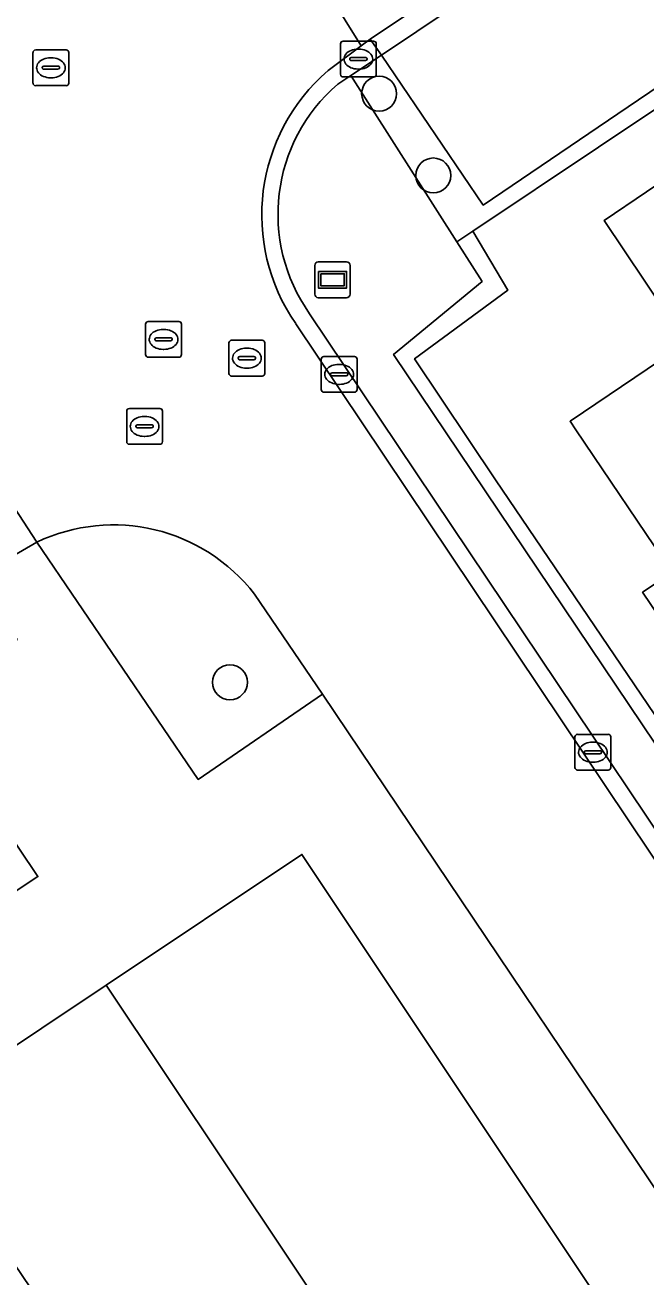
# Model space of a CAD drawing. Extents: x 158793 to 159888, y 384317 to 385256.
# Drawn here: x 158909.23 to 158926.58, y 384582.61 to 384617.61 of the extents above; entities that cross this region are included whole.
import ezdxf

# ---------------------------------------------------------------- set-up
doc = ezdxf.new("R2010")
doc.units = 0
for name, color, linetype in [('IMGEO_Berm_groen', 7, 'Continuous'), ('IMGEO_Boom', 7, 'Continuous'), ('IMGEO_Erf', 7, 'Continuous'), ('IMGEO_Groenvoorziening', 7, 'Continuous'), ('IMGEO_Haag', 7, 'Continuous'), ('IMGEO_Kolk', 7, 'Continuous'), ('IMGEO_Pand', 7, 'Continuous'), ('IMGEO_Pand_overbouw', 7, 'Continuous'), ('IMGEO_Parkeervlak_open', 7, 'Continuous'), ('IMGEO_Rijbaan_lokaal_open', 7, 'Continuous'), ('IMGEO_Rioolput', 7, 'Continuous'), ('IMGEO_Straatnaambord', 7, 'Continuous'), ('IMGEO_Voetpad_open', 7, 'Continuous')]:
    doc.layers.add(name, color=color, linetype=linetype)

msp = doc.modelspace()

# ---------------------------------------------------------------- linework, layer by layer
at = {"layer": 'IMGEO_Berm_groen'}
for points in [[(158917.181, 384609.537), (158934.515, 384583.683), (158935.637, 384582.01), (158944.053, 384587.652), (158943.335, 384588.736), (158945.827, 384590.387), (158947.484, 384587.912), (158947.86, 384588.163), (158942.574, 384596.023), (158932.331, 384589.343), (158919.528, 384608.4), (158921.998, 384610.44), (158921.296, 384611.545), (158918.336, 384616.199)], [(158918.336, 384616.199), (158917.967, 384615.953)], [(158909.555, 384603.148), (158914.068, 384596.519), (158917.536, 384598.902), (158915.642, 384601.693)]]:
    msp.add_lwpolyline(points, dxfattribs=at)
for centre, radius, start, end in [((158921.096, 384612.314), 4.8, 130.6877, 215.3437), ((158911.697, 384598.651), 4.982, 37.6416, 115.4716)]:
    msp.add_arc(centre, radius, start, end, dxfattribs=at)
at = {"layer": 'IMGEO_Boom'}
for centre in [(158919.123, 384615.688), (158920.635, 384613.401), (158914.952, 384599.234)]:
    msp.add_circle(centre, 0.489, dxfattribs=at)
at = {"layer": 'IMGEO_Erf'}
msp.add_lwpolyline([(158932.282, 384618.903), (158921.737, 384611.84), (158922.717, 384610.192), (158920.114, 384608.279), (158922.371, 384604.89), (158932.359, 384590.155), (158940.629, 384595.636), (158937.854, 384599.753), (158933.82, 384597.033), (158932.21, 384599.421), (158930.178, 384598.051), (158929.585, 384598.931), (158928.79, 384598.331), (158928.728, 384598.423), (158926.485, 384601.749), (158927.309, 384602.305), (158924.622, 384606.291), (158924.459, 384606.532), (158927.707, 384608.723), (158925.415, 384612.143), (158928.965, 384614.542), (158932.239, 384616.753), (158934.715, 384618.426)], dxfattribs=at)
at = {"layer": 'IMGEO_Groenvoorziening'}
for points in [[(158919.186, 384616.765), (158918.336, 384616.199), (158921.296, 384611.545), (158921.737, 384611.84), (158932.282, 384618.903), (158929.151, 384623.447), (158928.046, 384622.707), (158930.79, 384618.521), (158925.79, 384615.12), (158922.031, 384612.574)], [(158942.574, 384596.023), (158943.991, 384596.995), (158943.513, 384597.619), (158943.488, 384597.602), (158941.643, 384596.32), (158940.629, 384595.636), (158932.359, 384590.155), (158922.371, 384604.89), (158920.114, 384608.279), (158922.717, 384610.192), (158921.737, 384611.84), (158921.296, 384611.545), (158921.998, 384610.44), (158919.528, 384608.4), (158932.331, 384589.343)], [(158909.588, 384593.8), (158907.433, 384597), (158898.293, 384590.919), (158900.445, 384587.717)]]:
    msp.add_lwpolyline(points, close=True, dxfattribs=at)
at = {"layer": 'IMGEO_Haag'}
msp.add_lwpolyline([(158942.574, 384596.023), (158943.991, 384596.995), (158943.513, 384597.619), (158943.488, 384597.602), (158941.643, 384596.32), (158940.629, 384595.636), (158932.359, 384590.155), (158922.371, 384604.89), (158920.114, 384608.279), (158922.717, 384610.192), (158921.737, 384611.84), (158921.296, 384611.545), (158921.998, 384610.44), (158919.528, 384608.4), (158932.331, 384589.343)], close=True, dxfattribs=at)
at = {"layer": 'IMGEO_Kolk'}
for p, q in [((158918.042, 384616.229), (158918.042, 384617.081)), ((158918.117, 384617.155), (158918.969, 384617.155)), ((158918.53, 384616.935), (158918.555, 384616.935)), ((158919.043, 384617.081), (158919.043, 384616.229)), ((158918.301, 384616.649), (158918.301, 384616.661)), ((158918.739, 384616.612), (158918.341, 384616.612)), ((158918.344, 384616.698), (158918.742, 384616.698)), ((158918.785, 384616.661), (158918.785, 384616.649)), ((158918.969, 384616.155), (158918.117, 384616.155)), ((158918.553, 384616.375), (158918.528, 384616.375)), ((158917.505, 384607.415), (158917.505, 384608.267)), ((158917.58, 384608.341), (158918.432, 384608.341)), ((158917.993, 384608.121), (158918.018, 384608.121)), ((158918.506, 384608.267), (158918.506, 384607.415)), ((158917.764, 384607.835), (158917.764, 384607.847)), ((158918.202, 384607.798), (158917.804, 384607.798)), ((158917.807, 384607.884), (158918.205, 384607.884)), ((158918.248, 384607.847), (158918.248, 384607.835)), ((158918.016, 384607.561), (158917.991, 384607.561)), ((158918.432, 384607.341), (158917.58, 384607.341)), ((158924.596, 384596.851), (158924.596, 384597.703)), ((158924.671, 384597.777), (158925.523, 384597.777)), ((158925.597, 384597.703), (158925.597, 384596.851)), ((158924.855, 384597.271), (158924.855, 384597.283)), ((158925.293, 384597.234), (158924.895, 384597.234)), ((158924.898, 384597.32), (158925.296, 384597.32)), ((158925.084, 384597.557), (158925.109, 384597.557)), ((158925.339, 384597.283), (158925.339, 384597.271)), ((158925.107, 384596.997), (158925.082, 384596.997)), ((158925.523, 384596.777), (158924.671, 384596.777))]:
    msp.add_line(p, q, dxfattribs=at)
for points in [[(158918.042, 384616.229), (158918.042, 384617.081)], [(158918.117, 384617.155), (158918.969, 384617.155)], [(158919.043, 384617.081), (158919.043, 384616.229)], [(158918.969, 384616.155), (158918.117, 384616.155)], [(158917.505, 384607.415), (158917.505, 384608.267)], [(158917.58, 384608.341), (158918.432, 384608.341)], [(158918.506, 384608.267), (158918.506, 384607.415)], [(158918.432, 384607.341), (158917.58, 384607.341)], [(158924.596, 384596.851), (158924.596, 384597.703)], [(158924.671, 384597.777), (158925.523, 384597.777)], [(158925.597, 384597.703), (158925.597, 384596.851)], [(158925.523, 384596.777), (158924.671, 384596.777)]]:
    msp.add_lwpolyline(points, dxfattribs=at)
for centre, radius, start, end in [((158918.119, 384617.079), 0.0765, 91.552, 178.448), ((158918.119, 384617.079), 0.0765, 91.552, 178.448), ((158918.967, 384617.079), 0.0765, 1.552, 88.448), ((158918.967, 384617.079), 0.0765, 1.552, 88.448), ((158918.341, 384616.658), 0.0403, 85.8775, 175.7526), ((158918.338, 384616.648), 0.0366, 178.938, 274.7102), ((158918.742, 384616.655), 0.043, 264.8664, 352.4533), ((158918.746, 384616.66), 0.0386, 1.7309, 96.639), ((158918.119, 384616.231), 0.0765, 181.552, 268.448), ((158918.119, 384616.231), 0.0765, 181.552, 268.448), ((158918.967, 384616.231), 0.0765, 271.552, 358.448), ((158918.967, 384616.231), 0.0765, 271.552, 358.448), ((158917.582, 384608.265), 0.0765, 91.552, 178.448), ((158917.582, 384608.265), 0.0765, 91.552, 178.448), ((158918.43, 384608.265), 0.0765, 1.552, 88.448), ((158918.43, 384608.265), 0.0765, 1.552, 88.448), ((158917.804, 384607.844), 0.0403, 85.8775, 175.7526), ((158917.801, 384607.834), 0.0366, 178.938, 274.7102), ((158918.205, 384607.841), 0.043, 264.8664, 352.4533), ((158918.209, 384607.846), 0.0386, 1.7309, 96.639), ((158917.582, 384607.417), 0.0765, 181.552, 268.448), ((158917.582, 384607.417), 0.0765, 181.552, 268.448), ((158918.43, 384607.417), 0.0765, 271.552, 358.448), ((158918.43, 384607.417), 0.0765, 271.552, 358.448), ((158924.673, 384597.701), 0.0765, 91.552, 178.448), ((158924.673, 384597.701), 0.0765, 91.552, 178.448), ((158925.521, 384597.701), 0.0765, 1.552, 88.448), ((158925.521, 384597.701), 0.0765, 1.552, 88.448), ((158924.895, 384597.28), 0.0403, 85.8775, 175.7526), ((158924.892, 384597.27), 0.0366, 178.938, 274.7102), ((158925.296, 384597.277), 0.043, 264.8664, 352.4533), ((158925.3, 384597.282), 0.0386, 1.7309, 96.639), ((158924.673, 384596.853), 0.0765, 181.552, 268.448), ((158924.673, 384596.853), 0.0765, 181.552, 268.448), ((158925.521, 384596.853), 0.0765, 271.552, 358.448), ((158925.521, 384596.853), 0.0765, 271.552, 358.448)]:
    msp.add_arc(centre, radius, start, end, dxfattribs=at)
for centre, major_axis, ratio, start_param, end_param in [((158918.529, 384616.655), (-0.387, 0.002), 0.722429, 4.712389, 7.853982), ((158918.554, 384616.655), (-0.39, 0.002), 0.717154, 1.570796, 4.712389), ((158917.992, 384607.841), (-0.387, 0.002), 0.722429, 4.712389, 7.853982), ((158918.017, 384607.841), (-0.39, 0.002), 0.717154, 1.570796, 4.712389), ((158925.083, 384597.277), (-0.387, 0.002), 0.722429, 4.712389, 7.853982), ((158925.108, 384597.277), (-0.39, 0.002), 0.717154, 1.570796, 4.712389)]:
    msp.add_ellipse(centre, major_axis=major_axis, ratio=ratio, start_param=start_param, end_param=end_param, dxfattribs=at)
at = {"layer": 'IMGEO_Pand'}
for points in [[(158928.965, 384614.542), (158925.415, 384612.143), (158927.707, 384608.723), (158924.459, 384606.532), (158924.622, 384606.291), (158927.309, 384602.305), (158926.485, 384601.749), (158928.728, 384598.423), (158928.79, 384598.331), (158929.585, 384598.931), (158930.178, 384598.051), (158932.21, 384599.421), (158933.82, 384597.033), (158937.854, 384599.753), (158938.867, 384600.436), (158940.851, 384601.774), (158938.699, 384604.894), (158936.469, 384603.383)], [(158916.964, 384594.421), (158911.49, 384590.763), (158918.255, 384580.636), (158920.985, 384576.549), (158925.784, 384579.75), (158926.446, 384580.192)]]:
    msp.add_lwpolyline(points, close=True, dxfattribs=at)
at = {"layer": 'IMGEO_Pand_overbouw'}
msp.add_lwpolyline([(158918.255, 384580.636), (158911.49, 384590.763), (158906.092, 384587.156), (158912.909, 384577.075)], close=True, dxfattribs=at)
at = {"layer": 'IMGEO_Parkeervlak_open'}
msp.add_lwpolyline([(158928.046, 384622.707), (158919.186, 384616.765), (158922.031, 384612.574), (158925.79, 384615.12), (158930.79, 384618.521)], close=True, dxfattribs=at)
at = {"layer": 'IMGEO_Rijbaan_lokaal_open'}
for points in [[(158921.019, 384663.762), (158940.033, 384635.577), (158916.847, 384620.015), (158916.788, 384619.978), (158918.623, 384617.027), (158918.871, 384617.212), (158941.972, 384632.67)], [(158917.694, 384616.333), (158918.623, 384617.027), (158916.788, 384619.978), (158915.614, 384619.237)], [(158919.186, 384616.765), (158918.871, 384617.212), (158918.623, 384617.027), (158917.694, 384616.333)], [(158917.967, 384615.953), (158918.336, 384616.199), (158919.186, 384616.765)], [(158916.791, 384609.258), (158934.101, 384583.409), (158934.515, 384583.683), (158917.181, 384609.537)], [(158915.642, 384601.693), (158917.536, 384598.902), (158929.847, 384580.595), (158934.101, 384583.409), (158916.791, 384609.258)], [(158905.226, 384600.389), (158906.293, 384601.105), (158907.845, 384602.133), (158908.167, 384602.346), (158909.555, 384603.148), (158906.772, 384607.422), (158906.625, 384607.312), (158905.203, 384606.361), (158883.58, 384591.897), (158880.518, 384589.849), (158873.243, 384584.982), (158871.218, 384583.628), (158866.578, 384580.525)], [(158906.772, 384607.422), (158909.555, 384603.148)]]:
    msp.add_lwpolyline(points, dxfattribs=at)
msp.add_lwpolyline([(158941.972, 384632.67), (158918.871, 384617.212), (158919.186, 384616.765), (158928.046, 384622.707), (158929.151, 384623.447), (158930.65, 384624.451), (158941.838, 384631.945), (158948.9, 384621.402), (158953.415, 384624.464), (158955.406, 384625.815), (158956.071, 384626.266), (158960.669, 384629.404), (158961.404, 384629.901), (158968.085, 384634.504), (158968.774, 384634.969), (158970.621, 384636.247), (158970.35, 384636.65), (158949.064, 384622.099)], close=True, dxfattribs=at)
for centre, radius, start, end in [((158921.175, 384612.294), 5.332, 130.7528, 214.7002), ((158921.175, 384612.294), 5.332, 130.7528, 214.7002), ((158921.096, 384612.314), 4.8, 130.6877, 215.3437), ((158911.697, 384598.651), 4.982, 37.6416, 115.4716)]:
    msp.add_arc(centre, radius, start, end, dxfattribs=at)
at = {"layer": 'IMGEO_Rioolput'}
for p, q in [((158909.449, 384615.986), (158909.449, 384616.838)), ((158909.524, 384616.912), (158910.376, 384616.912)), ((158910.45, 384616.838), (158910.45, 384615.986)), ((158909.937, 384616.692), (158909.962, 384616.692)), ((158909.708, 384616.406), (158909.708, 384616.418)), ((158910.146, 384616.369), (158909.748, 384616.369)), ((158909.751, 384616.455), (158910.149, 384616.455)), ((158909.96, 384616.132), (158909.935, 384616.132)), ((158910.192, 384616.418), (158910.192, 384616.406)), ((158910.376, 384615.912), (158909.524, 384615.912)), ((158912.597, 384608.393), (158912.597, 384609.245)), ((158912.672, 384609.319), (158913.524, 384609.319)), ((158913.598, 384609.245), (158913.598, 384608.393)), ((158912.856, 384608.813), (158912.856, 384608.825)), ((158913.294, 384608.776), (158912.896, 384608.776)), ((158912.899, 384608.862), (158913.297, 384608.862)), ((158913.085, 384609.099), (158913.11, 384609.099)), ((158913.34, 384608.825), (158913.34, 384608.813)), ((158915.001, 384608.793), (158915.853, 384608.793)), ((158913.108, 384608.539), (158913.083, 384608.539)), ((158914.926, 384607.867), (158914.926, 384608.719)), ((158915.414, 384608.573), (158915.439, 384608.573)), ((158915.927, 384608.719), (158915.927, 384607.867)), ((158913.524, 384608.319), (158912.672, 384608.319)), ((158915.185, 384608.287), (158915.185, 384608.299)), ((158915.623, 384608.25), (158915.225, 384608.25)), ((158915.228, 384608.336), (158915.626, 384608.336)), ((158915.669, 384608.299), (158915.669, 384608.287)), ((158915.853, 384607.793), (158915.001, 384607.793)), ((158915.437, 384608.013), (158915.412, 384608.013)), ((158912.067, 384605.96), (158912.067, 384606.812)), ((158912.142, 384606.886), (158912.994, 384606.886)), ((158913.068, 384606.812), (158913.068, 384605.96)), ((158912.326, 384606.38), (158912.326, 384606.392)), ((158912.764, 384606.343), (158912.366, 384606.343)), ((158912.369, 384606.429), (158912.767, 384606.429)), ((158912.555, 384606.666), (158912.58, 384606.666)), ((158912.81, 384606.392), (158912.81, 384606.38)), ((158912.578, 384606.106), (158912.553, 384606.106)), ((158912.994, 384605.886), (158912.142, 384605.886))]:
    msp.add_line(p, q, dxfattribs=at)
for points in [[(158909.449, 384615.986), (158909.449, 384616.838)], [(158909.524, 384616.912), (158910.376, 384616.912)], [(158910.45, 384616.838), (158910.45, 384615.986)], [(158910.376, 384615.912), (158909.524, 384615.912)], [(158912.597, 384608.393), (158912.597, 384609.245)], [(158912.672, 384609.319), (158913.524, 384609.319)], [(158913.598, 384609.245), (158913.598, 384608.393)], [(158915.001, 384608.793), (158915.853, 384608.793)], [(158914.926, 384607.867), (158914.926, 384608.719)], [(158915.927, 384608.719), (158915.927, 384607.867)], [(158913.524, 384608.319), (158912.672, 384608.319)], [(158915.853, 384607.793), (158915.001, 384607.793)], [(158912.067, 384605.96), (158912.067, 384606.812)], [(158912.142, 384606.886), (158912.994, 384606.886)], [(158913.068, 384606.812), (158913.068, 384605.96)], [(158912.994, 384605.886), (158912.142, 384605.886)]]:
    msp.add_lwpolyline(points, dxfattribs=at)
for centre, radius, start, end in [((158909.526, 384616.836), 0.0765, 91.552, 178.448), ((158909.526, 384616.836), 0.0765, 91.552, 178.448), ((158910.374, 384616.836), 0.0765, 1.552, 88.448), ((158910.374, 384616.836), 0.0765, 1.552, 88.448), ((158909.748, 384616.415), 0.0403, 85.8775, 175.7526), ((158909.745, 384616.405), 0.0366, 178.938, 274.7102), ((158910.149, 384616.412), 0.043, 264.8664, 352.4533), ((158910.153, 384616.417), 0.0386, 1.7309, 96.639), ((158909.526, 384615.988), 0.0765, 181.552, 268.448), ((158909.526, 384615.988), 0.0765, 181.552, 268.448), ((158910.374, 384615.988), 0.0765, 271.552, 358.448), ((158910.374, 384615.988), 0.0765, 271.552, 358.448), ((158912.674, 384609.243), 0.0765, 91.552, 178.448), ((158912.674, 384609.243), 0.0765, 91.552, 178.448), ((158913.522, 384609.243), 0.0765, 1.552, 88.448), ((158913.522, 384609.243), 0.0765, 1.552, 88.448), ((158912.896, 384608.822), 0.0403, 85.8775, 175.7526), ((158912.893, 384608.812), 0.0366, 178.938, 274.7102), ((158913.297, 384608.819), 0.043, 264.8664, 352.4533), ((158913.301, 384608.824), 0.0386, 1.7309, 96.639), ((158915.003, 384608.717), 0.0765, 91.552, 178.448), ((158915.003, 384608.717), 0.0765, 91.552, 178.448), ((158915.851, 384608.717), 0.0765, 1.552, 88.448), ((158915.851, 384608.717), 0.0765, 1.552, 88.448), ((158912.674, 384608.395), 0.0765, 181.552, 268.448), ((158912.674, 384608.395), 0.0765, 181.552, 268.448), ((158913.522, 384608.395), 0.0765, 271.552, 358.448), ((158913.522, 384608.395), 0.0765, 271.552, 358.448), ((158915.225, 384608.296), 0.0403, 85.8775, 175.7526), ((158915.222, 384608.286), 0.0366, 178.938, 274.7102), ((158915.626, 384608.293), 0.043, 264.8664, 352.4533), ((158915.63, 384608.298), 0.0386, 1.7309, 96.639), ((158915.003, 384607.869), 0.0765, 181.552, 268.448), ((158915.003, 384607.869), 0.0765, 181.552, 268.448), ((158915.851, 384607.869), 0.0765, 271.552, 358.448), ((158915.851, 384607.869), 0.0765, 271.552, 358.448), ((158912.144, 384606.81), 0.0765, 91.552, 178.448), ((158912.144, 384606.81), 0.0765, 91.552, 178.448), ((158912.992, 384606.81), 0.0765, 1.552, 88.448), ((158912.992, 384606.81), 0.0765, 1.552, 88.448), ((158912.366, 384606.389), 0.0403, 85.8775, 175.7526), ((158912.363, 384606.379), 0.0366, 178.938, 274.7102), ((158912.767, 384606.386), 0.043, 264.8664, 352.4533), ((158912.771, 384606.391), 0.0386, 1.7309, 96.639), ((158912.144, 384605.962), 0.0765, 181.552, 268.448), ((158912.144, 384605.962), 0.0765, 181.552, 268.448), ((158912.992, 384605.962), 0.0765, 271.552, 358.448), ((158912.992, 384605.962), 0.0765, 271.552, 358.448)]:
    msp.add_arc(centre, radius, start, end, dxfattribs=at)
for centre, major_axis, ratio, start_param, end_param in [((158909.936, 384616.412), (-0.387, 0.002), 0.722429, 4.712389, 7.853982), ((158909.961, 384616.412), (-0.39, 0.002), 0.717154, 1.570796, 4.712389), ((158913.084, 384608.819), (-0.387, 0.002), 0.722429, 4.712389, 7.853982), ((158913.109, 384608.819), (-0.39, 0.002), 0.717154, 1.570796, 4.712389), ((158915.413, 384608.293), (-0.387, 0.002), 0.722429, 4.712389, 7.853982), ((158915.438, 384608.293), (-0.39, 0.002), 0.717154, 1.570796, 4.712389), ((158912.554, 384606.386), (-0.387, 0.002), 0.722429, 4.712389, 7.853982), ((158912.579, 384606.386), (-0.39, 0.002), 0.717154, 1.570796, 4.712389)]:
    msp.add_ellipse(centre, major_axis=major_axis, ratio=ratio, start_param=start_param, end_param=end_param, dxfattribs=at)
at = {"layer": 'IMGEO_Straatnaambord'}
for p, q in [((158917.323, 384610.085), (158917.323, 384610.885)), ((158917.323, 384610.885), (158917.323, 384610.085)), ((158917.423, 384610.985), (158918.213, 384610.985)), ((158918.213, 384610.985), (158917.423, 384610.985)), ((158918.313, 384610.885), (158918.313, 384610.085)), ((158918.313, 384610.085), (158918.313, 384610.885)), ((158918.213, 384609.985), (158917.423, 384609.985)), ((158917.423, 384609.985), (158918.213, 384609.985))]:
    msp.add_line(p, q, dxfattribs=at)
for points in [[(158917.424, 384610.717), (158918.212, 384610.717), (158918.212, 384610.253), (158917.424, 384610.253), (158917.424, 384610.717)], [(158917.489, 384610.652), (158917.489, 384610.318), (158918.147, 384610.318), (158918.147, 384610.652), (158917.489, 384610.652)]]:
    msp.add_lwpolyline(points, dxfattribs=at)
for centre, start, end in [((158917.423, 384610.885), 90, 180), ((158917.423, 384610.885), 90, 180), ((158918.213, 384610.885), 0, 90), ((158918.213, 384610.885), 360, 90), ((158917.423, 384610.085), 180, 270), ((158917.423, 384610.085), 180, 270), ((158918.213, 384610.085), 270, 0), ((158918.213, 384610.085), 270, 0)]:
    msp.add_arc(centre, 0.1, start, end, dxfattribs=at)
at = {"layer": 'IMGEO_Voetpad_open'}
for points in [[(158929.847, 384580.595), (158917.536, 384598.902), (158914.068, 384596.519), (158909.555, 384603.148), (158908.167, 384602.346), (158907.845, 384602.133), (158909.004, 384600.431), (158906.179, 384598.54), (158907.433, 384597), (158909.588, 384593.8), (158900.445, 384587.717), (158898.293, 384590.919), (158893.869, 384587.99), (158896.066, 384584.721), (158898.628, 384586.438), (158900.6, 384583.487), (158906.092, 384587.156), (158912.909, 384577.075)], [(158918.255, 384580.636), (158911.49, 384590.763), (158916.964, 384594.421), (158926.446, 384580.192)]]:
    msp.add_lwpolyline(points, dxfattribs=at)

doc.saveas('drawing.dxf')
